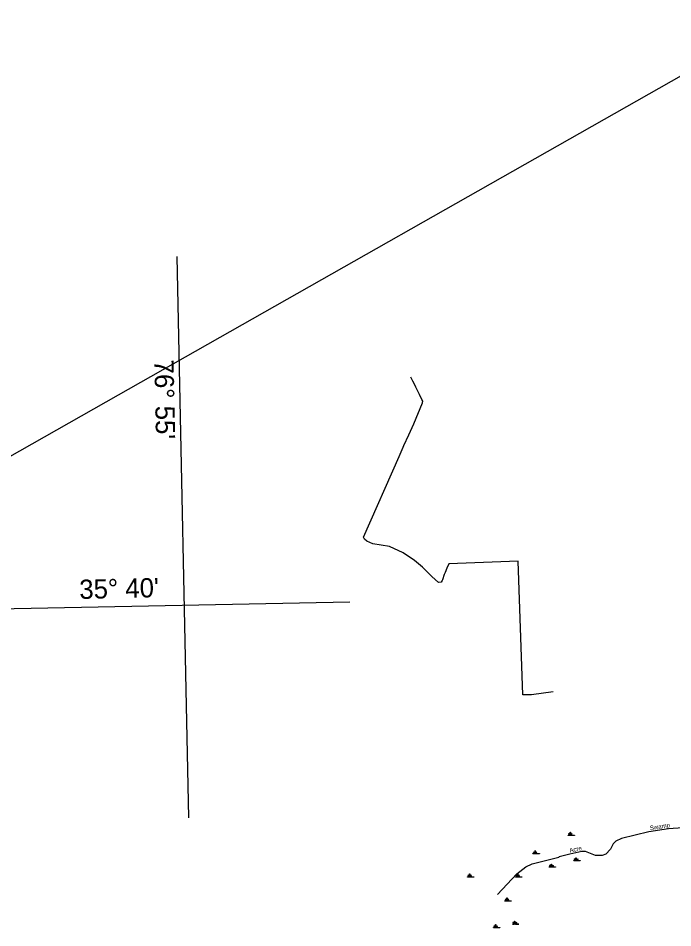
# Model space of a CAD drawing. Extents: x 2532689 to 2764727, y 536648 to 732970.
# Drawn here: x 2613131 to 2635245, y 693150 to 723900 of the extents above; entities that cross this region are included whole.
import ezdxf

# ---------------------------------------------------------------- set-up
doc = ezdxf.new("R2010")
doc.units = 0
for name, color, linetype in [('Exist Boundary Political CountyLine', 7, 'Continuous'), ('Exist Hydrographic Creek Single Shore', 7, 'Continuous'), ('Exist Hydrographic Creek Single Shore Label', 7, 'Continuous'), ('Exist Hydrographic Swamp CELL', 7, 'Continuous'), ('Map Preparation Longitude Latitude Label', 7, 'Continuous'), ('Map Preparation Longitude Latitude Lines', 7, 'Continuous')]:
    doc.layers.add(name, color=color, linetype=linetype)

msp = doc.modelspace()

# ---------------------------------------------------------------- linework, layer by layer
at = {"layer": 'Exist Boundary Political CountyLine'}
for p, q in [((2616105, 710933), (2638937, 723900)), ((2612775, 709039), (2616105, 710933))]:
    msp.add_line(p, q, dxfattribs=at)
at = {"layer": 'Exist Hydrographic Creek Single Shore'}
msp.add_line((2631409, 695546), (2631398, 695543), dxfattribs=at)
for points in [[(2631198, 701130), (2630467, 701031), (2630184, 701027), (2630022, 705541), (2627682, 705450), (2627610, 705306), (2627555, 705156), (2627523, 705095), (2627460, 704919), (2627452, 704886), (2627420, 704835), (2627328, 704825), (2627107, 705023), (2626793, 705338), (2626521, 705567), (2626132, 705827), (2625669, 706035), (2625109, 706130), (2624907, 706217), (2624831, 706290), (2624796, 706357), (2626006, 709078), (2626141, 709393), (2626157, 709453), (2626333, 709815), (2626491, 710192), (2626793, 710900), (2626801, 710956), (2626766, 711014), (2626687, 711182), (2626583, 711378), (2626566, 711426), (2626540, 711478), (2626462, 711626), (2626395, 711760)], [(2636234, 696580), (2635094, 696491), (2634438, 696392), (2633510, 696171), (2633320, 696084), (2633230, 695989), (2633142, 695804), (2632979, 695644), (2632864, 695590), (2632630, 695593), (2632294, 695727), (2632177, 695726), (2631771, 695641), (2631409, 695546)], [(2629324, 694274), (2629976, 694970), (2630279, 695209), (2630494, 695316), (2631398, 695543)]]:
    msp.add_lwpolyline(points, dxfattribs=at)
at = {"layer": 'Exist Hydrographic Swamp CELL'}
for points in [[(2631712, 696278), (2631765, 696278), (2631767, 696282), (2631728, 696296), (2631731, 696302), (2631769, 696286), (2631770, 696289), (2631726, 696333), (2631731, 696338), (2631776, 696293), (2631783, 696295), (2631783, 696378), (2631790, 696378), (2631790, 696295), (2631796, 696293), (2631842, 696338), (2631847, 696333), (2631802, 696289), (2631804, 696285), (2631845, 696304), (2631848, 696299), (2631807, 696281), (2631808, 696278), (2631929, 696278), (2631929, 696271), (2631712, 696271)], [(2630522, 695659), (2630574, 695659), (2630576, 695662), (2630538, 695677), (2630541, 695682), (2630579, 695667), (2630580, 695669), (2630536, 695714), (2630541, 695719), (2630586, 695674), (2630593, 695676), (2630593, 695759), (2630600, 695759), (2630600, 695676), (2630606, 695674), (2630651, 695719), (2630657, 695714), (2630612, 695669), (2630614, 695666), (2630655, 695684), (2630657, 695679), (2630616, 695662), (2630618, 695659), (2630739, 695659), (2630739, 695651), (2630522, 695651)], [(2631069, 695206), (2631122, 695206), (2631124, 695210), (2631086, 695224), (2631088, 695230), (2631126, 695214), (2631128, 695217), (2631083, 695261), (2631088, 695266), (2631134, 695221), (2631140, 695223), (2631140, 695306), (2631147, 695306), (2631147, 695223), (2631154, 695221), (2631199, 695266), (2631204, 695261), (2631160, 695217), (2631162, 695213), (2631203, 695232), (2631205, 695227), (2631164, 695209), (2631166, 695206), (2631287, 695206), (2631287, 695199), (2631069, 695199)], [(2631902, 695420), (2631955, 695420), (2631957, 695424), (2631919, 695439), (2631922, 695444), (2631959, 695428), (2631961, 695431), (2631916, 695476), (2631922, 695481), (2631967, 695435), (2631973, 695438), (2631973, 695521), (2631980, 695521), (2631980, 695438), (2631987, 695435), (2632032, 695481), (2632037, 695476), (2631993, 695431), (2631995, 695428), (2632036, 695446), (2632038, 695441), (2631997, 695423), (2631999, 695420), (2632120, 695420), (2632120, 695413), (2631902, 695413)], [(2628308, 694872), (2628360, 694872), (2628362, 694876), (2628324, 694891), (2628327, 694896), (2628365, 694880), (2628366, 694883), (2628322, 694928), (2628327, 694933), (2628372, 694887), (2628379, 694890), (2628379, 694973), (2628386, 694973), (2628386, 694890), (2628392, 694887), (2628437, 694933), (2628443, 694928), (2628398, 694883), (2628400, 694880), (2628441, 694898), (2628443, 694893), (2628403, 694875), (2628404, 694872), (2628525, 694872), (2628525, 694865), (2628308, 694865)], [(2629926, 694872), (2629979, 694872), (2629981, 694876), (2629943, 694891), (2629946, 694896), (2629983, 694880), (2629985, 694883), (2629941, 694928), (2629946, 694933), (2629991, 694887), (2629997, 694890), (2629997, 694973), (2630005, 694973), (2630005, 694890), (2630011, 694887), (2630056, 694933), (2630061, 694928), (2630017, 694883), (2630019, 694880), (2630060, 694898), (2630062, 694893), (2630021, 694875), (2630023, 694872), (2630144, 694872), (2630144, 694865), (2629926, 694865)], [(2629569, 694062), (2629622, 694062), (2629624, 694066), (2629586, 694081), (2629589, 694086), (2629626, 694070), (2629628, 694073), (2629584, 694118), (2629589, 694123), (2629634, 694077), (2629640, 694080), (2629640, 694163), (2629648, 694163), (2629648, 694080), (2629654, 694077), (2629699, 694123), (2629704, 694118), (2629660, 694073), (2629662, 694070), (2629703, 694088), (2629705, 694083), (2629664, 694065), (2629666, 694062), (2629787, 694062), (2629787, 694055), (2629569, 694055)], [(2629188, 693157), (2629241, 693157), (2629243, 693161), (2629205, 693176), (2629208, 693181), (2629245, 693165), (2629247, 693168), (2629203, 693212), (2629208, 693218), (2629253, 693172), (2629259, 693175), (2629259, 693258), (2629267, 693258), (2629267, 693175), (2629273, 693172), (2629318, 693218), (2629323, 693212), (2629279, 693168), (2629281, 693164), (2629322, 693183), (2629324, 693178), (2629283, 693160), (2629285, 693157), (2629406, 693157), (2629406, 693150), (2629188, 693150)], [(2629831, 693276), (2629884, 693276), (2629886, 693280), (2629848, 693295), (2629851, 693300), (2629888, 693284), (2629890, 693287), (2629845, 693332), (2629851, 693337), (2629896, 693291), (2629902, 693294), (2629902, 693377), (2629909, 693377), (2629909, 693294), (2629916, 693291), (2629961, 693337), (2629966, 693332), (2629922, 693287), (2629924, 693283), (2629965, 693302), (2629967, 693297), (2629926, 693279), (2629928, 693276), (2630049, 693276), (2630049, 693269), (2629831, 693269)]]:
    msp.add_lwpolyline(points, close=True, dxfattribs=at)
at = {"layer": 'Map Preparation Longitude Latitude Lines'}
for p, q in [((2618901, 696867), (2618503, 715843)), ((2606288, 703801), (2624335, 704173))]:
    msp.add_line(p, q, dxfattribs=at)

# ---------------------------------------------------------------- texts
at = {"layer": 'Exist Hydrographic Creek Single Shore Label'}
for s, rotation, p in [('Swamp', 8.5728, (2634476, 696448)), ('Acre', 11.8862, (2631767, 695690))]:
    msp.add_text(s, height=150, rotation=rotation, dxfattribs=at).set_placement(p)
at = {"layer": 'Map Preparation Longitude Latitude Label'}
for s, rotation, p in [("76° 55'", 271.2024, (2617729, 712349)), ("35° 40'", 1.3708, (2615203, 704265))]:
    msp.add_text(s, height=650, rotation=rotation, dxfattribs=at).set_placement(p)

doc.saveas('drawing.dxf')
